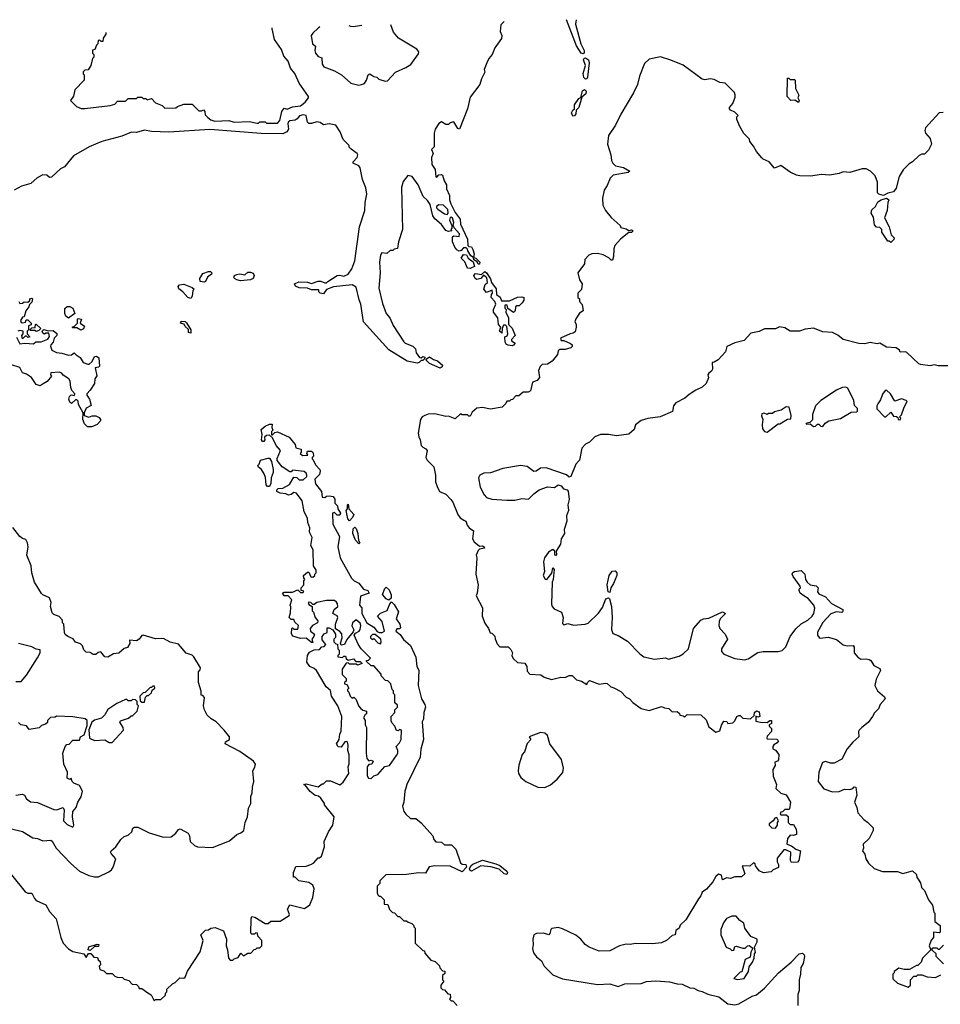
# Model space of a CAD drawing. Extents: x 2494106 to 2685573, y 758056 to 915185.
# Tile 499 of 507: x 2643004 to 2649791, y 907414 to 914672. Entities that reach past the tile are written whole.
import ezdxf

# ---------------------------------------------------------------- set-up
doc = ezdxf.new("R2010")
doc.units = 0

msp = doc.modelspace()

# ---------------------------------------------------------------- linework, layer by layer
at = {"layer": '0CON05XD'}
for points in [[(2647106.7, 914671.8), (2647101.9, 914638.1), (2647141.2, 914495), (2647165.8, 914444.2), (2647166, 914425), (2647159.1, 914420.9), (2647144.3, 914425), (2647109.8, 914479.8), (2647035, 914669.9)], [(2643640.6, 914576.5), (2643640, 914565), (2643620, 914535), (2643618.3, 914511.7), (2643605, 914510), (2643595, 914520), (2643581.7, 914518.3), (2643580, 914495), (2643570, 914485), (2643558.3, 914451.7), (2643541.7, 914448.3), (2643540, 914425), (2643550, 914415), (2643550, 914395), (2643540, 914385), (2643530, 914335), (2643508.3, 914301.7), (2643485, 914300), (2643473, 914287), (2643473, 914273), (2643480, 914265), (2643480, 914225), (2643410, 914155), (2643401.7, 914108.3), (2643380, 914075), (2643423, 914033), (2643458.3, 914018.3), (2643485, 914017.5), (2643671.7, 914038.3), (2643705, 914050), (2643725, 914070), (2643785, 914070), (2643805, 914090), (2643865, 914090), (2643875, 914100), (2643905, 914100), (2643915, 914090), (2643935, 914090), (2643945, 914080), (2643975, 914090), (2644005, 914060), (2644055, 914040), (2644075, 914020), (2644155, 914022.5), (2644168.3, 914031.7), (2644215, 914050), (2644275, 914050), (2644325, 914000), (2644345, 914000), (2644358.3, 914008.3), (2644370, 913995), (2644371.7, 913971.7), (2644391.7, 913951.7), (2644413, 913933), (2644443.9, 913923.9), (2644545, 913927.5), (2644585, 913916.7), (2644695, 913922.5), (2644755, 913910), (2644765, 913910), (2644775, 913920), (2644815, 913920), (2644825, 913910), (2644905, 913910), (2644921.7, 913928.3), (2644937.5, 913995), (2644955, 914020), (2644975, 914012.5), (2645015, 914028.8), (2645075, 914035.8), (2645109.2, 914065), (2645133.3, 914095), (2645133.8, 914105), (2645063.8, 914203.8), (2645031.9, 914275), (2645001.9, 914315), (2644982.5, 914365), (2644951.8, 914401.8), (2644935, 914451.2), (2644882.5, 914525), (2644866.7, 914605), (2644866.7, 914610.6)], [(2645217.2, 914620.1), (2645205, 914610), (2645165, 914573.3), (2645154.2, 914555.8), (2645163.3, 914495), (2645186.2, 914476.2), (2645180, 914445), (2645184.2, 914425), (2645205, 914401.2), (2645230.7, 914390.7), (2645234, 914345), (2645246.7, 914325), (2645325, 914294.2), (2645376.7, 914265), (2645444.4, 914204.4), (2645505, 914190), (2645525, 914193.3), (2645545, 914202.5), (2645560, 914225), (2645573.9, 914266.1), (2645585, 914272.5), (2645615, 914252.5), (2645637, 914247), (2645653, 914233), (2645698.3, 914218.3), (2645715, 914220), (2645773.9, 914286.1), (2645850.7, 914319.3), (2645887.7, 914342.3), (2645945, 914420), (2645946.7, 914435), (2645931.2, 914455), (2645796, 914536), (2645760, 914580), (2645741.1, 914634.5)], [(2645527.2, 914628.6), (2645525, 914628.6), (2645465, 914618.5), (2645445, 914621.1), (2645433.7, 914626.1)], [(2646576, 914657.3), (2646550, 914635), (2646547.5, 914585), (2646557.5, 914555), (2646556.4, 914533.6), (2646506.7, 914463.3), (2646487.5, 914415), (2646462.5, 914385), (2646447.5, 914355), (2646427.5, 914305), (2646432.5, 914285), (2646407.5, 914235), (2646396.7, 914193.3), (2646325, 914100), (2646306.4, 914013.6), (2646247.5, 913865), (2646235, 913870), (2646205, 913920), (2646178.3, 913911.7), (2646165, 913900), (2646145, 913900), (2646115, 913920), (2646095, 913907.5), (2646067.5, 913865), (2646060, 913835), (2646060, 913735), (2646040, 913715), (2646052.5, 913685), (2646041.2, 913655), (2646043.3, 913605), (2646066.4, 913566.4), (2646073, 913513), (2646078.3, 913511.7), (2646093, 913527), (2646115, 913530), (2646120, 913525), (2646132.5, 913485), (2646150, 913455), (2646150, 913425), (2646172.5, 913375), (2646173.3, 913345), (2646182.5, 913315), (2646215, 913250), (2646250.7, 913200.7), (2646254.1, 913164.1), (2646306.2, 913055), (2646308.3, 913008.3), (2646315, 913000), (2646335, 912997.5), (2646345, 912977.5), (2646353.8, 912945), (2646350, 912920), (2646366.7, 912915), (2646396.2, 912885), (2646395, 912870), (2646385, 912870), (2646377.5, 912887.5), (2646352.5, 912902.5), (2646350, 912920), (2646330.7, 912930.7), (2646307, 912967), (2646305, 912980), (2646295, 912990), (2646275, 912990), (2646258.8, 912971.2), (2646245, 912966.7), (2646227.5, 912975), (2646213.3, 912995), (2646196, 913035), (2646195, 913070), (2646205, 913077.5), (2646245, 913072.5), (2646247, 913093), (2646207.5, 913137.5), (2646200, 913155), (2646205.9, 913175.9), (2646195, 913210), (2646185, 913216.2), (2646176.7, 913213.3), (2646172, 913195), (2646190, 913155), (2646190, 913135), (2646182.5, 913125), (2646190, 913115), (2646165, 913110), (2646145, 913117.5), (2646115, 913163.3), (2646064.1, 913204.1), (2646048.8, 913225), (2646029.5, 913309.5), (2646009.5, 913339.5), (2645977.7, 913367.7), (2645942.5, 913455), (2645896.4, 913516.4), (2645865, 913522.5), (2645830.5, 913479.5), (2645820, 913435), (2645826.2, 913125), (2645797.5, 913035), (2645790, 912985), (2645765, 912980), (2645755, 912970), (2645735, 912970), (2645711.7, 912948.3), (2645675, 912952.5), (2645663.3, 912935), (2645658, 912885), (2645661.4, 912805), (2645652.1, 912692.1), (2645679.5, 912579.5), (2645705.9, 912505.9)], [(2649811.7, 913988.3), (2649783.6, 913986.4), (2649682.5, 913875), (2649677.5, 913855), (2649682.5, 913835), (2649717, 913797), (2649726.7, 913755), (2649705, 913710), (2649675, 913680), (2649655, 913680), (2649635, 913670), (2649586.4, 913623.6), (2649560.7, 913609.3), (2649517.5, 913565), (2649486.7, 913515), (2649465, 913430), (2649445, 913403.3), (2649405, 913394), (2649373, 913377), (2649336.7, 913385), (2649326.7, 913395), (2649326.7, 913475), (2649310.7, 913520.7), (2649276.4, 913556.4), (2649245, 913573.3), (2649215, 913573.3), (2649123.6, 913546.4), (2649075, 913551.2), (2649045, 913538.8), (2648973.6, 913526.4), (2648915, 913530), (2648835, 913517.5), (2648755, 913520), (2648730, 913525), (2648685, 913547.5), (2648616.4, 913596.4), (2648568.3, 913578.3), (2648530, 913625), (2648485, 913642.5), (2648475, 913652.5), (2648435, 913700), (2648415, 913740), (2648387.5, 913775), (2648385, 913790), (2648343.6, 913833.6), (2648312.5, 913885), (2648290, 913935), (2648290, 913955), (2648300, 913965), (2648275, 913990), (2648243.9, 914003.9), (2648237.5, 914015), (2648237.5, 914025), (2648262.5, 914055), (2648278.3, 914101.7), (2648277.7, 914117.7), (2648273.8, 914135), (2648219.7, 914189.7), (2648203.9, 914203.9), (2648165, 914209.2), (2648125, 914232), (2648095, 914236), (2648055, 914228.8), (2648035, 914233.3), (2647895.9, 914335.9), (2647804.1, 914374.1), (2647727.7, 914397.7), (2647645, 914380), (2647611.2, 914348.8), (2647572.9, 914255), (2647558, 914195), (2647528.3, 914131.7), (2647436.2, 913975), (2647396.7, 913895), (2647345, 913817.5), (2647336.7, 913755), (2647362.5, 913675), (2647367.5, 913635), (2647377.5, 913615), (2647397.5, 913595), (2647455, 913582.5), (2647502.5, 913555), (2647490, 913545), (2647380, 913525), (2647357, 913503), (2647335, 913450), (2647312.5, 913415), (2647300, 913355), (2647302.5, 913305), (2647322.5, 913265), (2647363.6, 913213.6), (2647430, 913155), (2647435, 913140), (2647475, 913130), (2647495, 913117.5), (2647515, 913122.5), (2647526.2, 913115), (2647515, 913103.8), (2647495, 913103.3), (2647485, 913096.7), (2647432.5, 913055), (2647391.7, 913008.3), (2647383, 912983), (2647382.5, 912925), (2647375, 912900), (2647365, 912900), (2647347, 912917), (2647305, 912937.5), (2647265, 912947.5), (2647223, 912947), (2647200, 912935), (2647170, 912905), (2647167, 912873), (2647120, 912805), (2647130, 912755), (2647150, 912725), (2647147, 912683), (2647120, 912655), (2647120, 912625), (2647130, 912615), (2647130, 912595), (2647151.7, 912571.7), (2647157.5, 912525), (2647130.7, 912509.3), (2647103, 912467), (2647097.5, 912445), (2647106.4, 912426.4), (2647107.5, 912405), (2647098.3, 912371.7), (2647085, 912360), (2647063, 912357), (2646990, 912325), (2646995, 912307.5), (2647015, 912307.5), (2647065.6, 912285.6), (2647078, 912275), (2647077.5, 912262.5), (2647067.1, 912252.9), (2647025, 912240), (2646985, 912240), (2646975, 912230), (2646970, 912205), (2646930, 912155), (2646896.4, 912133.6), (2646855, 912130), (2646840, 912115), (2646830, 912085), (2646835.9, 912034.1), (2646818.8, 912011.2), (2646785, 912000), (2646770, 911935), (2646753, 911927), (2646715, 911926.7), (2646685, 911900), (2646661.7, 911898.3), (2646638.3, 911871.7), (2646625, 911870), (2646615, 911860), (2646595, 911860), (2646588.3, 911841.7), (2646560, 911815), (2646475, 911801.2), (2646415, 911813.3), (2646375, 911807.5), (2646340.7, 911779.3), (2646325, 911750), (2646315, 911750), (2646305, 911760), (2646265, 911760), (2646255, 911767.5), (2646215, 911730), (2646165, 911750), (2646145, 911747.5), (2646065, 911766.7), (2646015, 911763.3), (2645990, 911755), (2645972.5, 911745), (2645960, 911725), (2645942.5, 911625), (2645947, 911597), (2645957.5, 911575), (2645963.9, 911533.9), (2645975, 911520), (2645999.3, 911509.3), (2646007.5, 911495), (2645997.5, 911445), (2646007.5, 911425), (2646057.5, 911375), (2646070, 911315), (2646070, 911265), (2646080.9, 911230.9), (2646100, 911195), (2646145, 911173.3), (2646182.5, 911135), (2646196.7, 911115), (2646233.8, 911023.8), (2646250.5, 911000.5), (2646277.5, 910982.5), (2646292.5, 910975), (2646302.5, 910945), (2646317, 910927), (2646350, 910905), (2646342.5, 910845), (2646353.6, 910823.6), (2646395, 910790), (2646415, 910792.5), (2646427.5, 910785), (2646430, 910775), (2646395, 910770), (2646385, 910760), (2646370, 910725), (2646373.8, 910705), (2646367.5, 910585), (2646383.8, 910505), (2646377.5, 910445), (2646370, 910425), (2646416.4, 910336.4), (2646412.5, 910275), (2646433, 910223), (2646460, 910185), (2646471.7, 910151.7), (2646485, 910150), (2646507, 910127), (2646508.3, 910108.3), (2646525, 910070), (2646545, 910050), (2646605, 910050), (2646625, 910030), (2646637.5, 910005), (2646632.5, 909985), (2646641.7, 909961.7), (2646675, 909932.5), (2646728.3, 909928.3), (2646743.3, 909903.3), (2646745, 909870), (2646765, 909847.5), (2646845, 909842.5), (2646870, 909825), (2646925, 909807.5), (2646993.6, 909826.4), (2647025, 909823.3), (2647055, 909837.5), (2647076.4, 909836.4), (2647110, 909805), (2647145, 909796.7), (2647185, 909770), (2647190, 909785), (2647205, 909800), (2647277, 909773), (2647321.7, 909781.7), (2647335, 909777.5), (2647363, 909753), (2647385, 909747.5), (2647435, 909720), (2647475, 909677.5), (2647500, 909665), (2647525, 909637.5), (2647586.4, 909593.6), (2647645, 909580), (2647735, 909610), (2647758.3, 909598.3), (2647790, 909595), (2647815, 909570), (2647851.7, 909571.7), (2647868.3, 909558.3), (2647870, 909545), (2647895, 909540), (2647905, 909530), (2647925, 909550), (2648025, 909547.5), (2648065, 909510), (2648085, 909460), (2648135, 909420), (2648165, 909430), (2648178.3, 909471.7), (2648195, 909500), (2648218.3, 909498.3), (2648225, 909482.5), (2648261.7, 909488.3), (2648277, 909503), (2648290, 909535), (2648305, 909542.5), (2648315, 909542.5), (2648335, 909522.5), (2648391.7, 909518.3), (2648418.3, 909541.7), (2648420, 909565), (2648435, 909576.7), (2648455, 909570), (2648460, 909535), (2648445, 909530), (2648431.7, 909538.3), (2648431.7, 909501.7), (2648465, 909492.5), (2648515, 909490), (2648533, 909507), (2648546.4, 909506.4), (2648547, 909483), (2648530, 909475), (2648530, 909465), (2648547, 909447), (2648546.4, 909423.6), (2648515, 909390), (2648512.5, 909375), (2648515, 909370), (2648585, 909367.5), (2648597.5, 909355), (2648589.3, 909340.7), (2648564, 909326), (2648557, 909313), (2648557.5, 909297.5), (2648575, 909287.5), (2648600, 909255), (2648597.5, 909215), (2648590, 909205), (2648571.7, 909198.3), (2648572.5, 909175), (2648557.5, 909145), (2648560, 909095), (2648582.5, 909035), (2648577.5, 909005), (2648615, 908970), (2648655, 908956.7), (2648686.4, 908903.6), (2648680, 908855), (2648675, 908850), (2648645, 908850), (2648628.3, 908831.7), (2648615, 908830), (2648610, 908815), (2648615, 908810), (2648655, 908810), (2648668.3, 908798.3), (2648670, 908755), (2648685, 908740), (2648708.3, 908738.3), (2648727.5, 908705), (2648730, 908685), (2648730, 908665), (2648705, 908657.5), (2648685, 908660), (2648663.9, 908636.1), (2648660, 908595), (2648695, 908582.5), (2648725, 908557.5), (2648760, 908545), (2648747, 908473), (2648738.3, 908461.7), (2648695, 908460), (2648687.5, 908475), (2648690, 908535), (2648651.7, 908551.7), (2648638.3, 908551.7), (2648588.3, 908491.7), (2648587.5, 908465), (2648597.5, 908445), (2648597, 908423), (2648560, 908405), (2648545, 908390), (2648487, 908383), (2648455, 908397.5), (2648427.5, 908435), (2648425, 908450), (2648415, 908457.5), (2648387, 908433), (2648330, 908435), (2648350, 908375), (2648325, 908353.8), (2648277, 908353), (2648245, 908341.2), (2648214.1, 908345.9), (2648185, 908332.5), (2648177.5, 908365), (2648155, 908372.5), (2648135, 908356.7), (2648113.8, 908316.2), (2648067, 908263), (2648035, 908240), (2648026.5, 908213.5), (2648008.1, 908191.9), (2647915, 908036.7), (2647873.6, 907996.4), (2647866.7, 907975), (2647841.7, 907958.3), (2647837.5, 907925), (2647815, 907920), (2647772.5, 907885), (2647735, 907868), (2647669.7, 907860.3)], [(2647175, 914233.8), (2647163.8, 914245), (2647158, 914275), (2647174.4, 914335), (2647160, 914375), (2647165, 914388.8), (2647175, 914390.8), (2647196.8, 914376.8), (2647203.3, 914355), (2647191.2, 914248.8), (2647185, 914236.7), (2647175, 914233.8)], [(2648745, 914062.5), (2648717.5, 914077.5), (2648690, 914075), (2648662.5, 914105), (2648665, 914240), (2648675, 914240), (2648685, 914230), (2648715, 914230), (2648720, 914225), (2648722.5, 914165), (2648747.5, 914115), (2648740, 914095), (2648750, 914075), (2648745, 914062.5)], [(2647081.7, 913961.7), (2647072.5, 913985), (2647081.2, 914005), (2647093.3, 914015), (2647094, 914045), (2647125, 914090), (2647141.7, 914098.3), (2647152.7, 914147.3), (2647167.3, 914157.3), (2647180, 914145), (2647178.1, 914125), (2647148.3, 914101.7), (2647127.1, 914025), (2647106.2, 914005), (2647105, 913977.5), (2647095, 913963.8), (2647081.7, 913961.7)], [(2645705.9, 912505.9), (2645733.3, 912475), (2645756.4, 912416.4), (2645835, 912297.5), (2645846.4, 912286.4), (2645902.5, 912265), (2645922.5, 912245), (2645927.5, 912215), (2645951.7, 912181.7), (2645965, 912180), (2645975, 912190), (2645990, 912185), (2645988.3, 912171.7), (2645975, 912160), (2645965, 912160), (2645950, 912145), (2645935, 912140), (2645860, 912155), (2645725, 912237.1), (2645540, 912445), (2645520, 912575), (2645505.8, 912605.8), (2645485, 912700), (2645455, 912716.7), (2645318.3, 912701.7), (2645267, 912683), (2645245, 912650), (2645220, 912655), (2645210, 912665), (2645210, 912680), (2645155, 912680), (2645125, 912692.5), (2645065, 912694.2), (2645037, 912707), (2645030, 912725), (2645061.7, 912738.3), (2645125, 912736.7), (2645155, 912726.7), (2645205, 912743.3), (2645225, 912743.3), (2645255, 912732.5), (2645265, 912732.5), (2645275, 912742.5), (2645345, 912786.2), (2645365, 912788.8), (2645395, 912780), (2645426.2, 912795), (2645453.8, 912835), (2645474, 912895), (2645508.6, 913145), (2645548.9, 913265), (2645550.6, 913325), (2645562.2, 913385), (2645555, 913432.5), (2645532, 913495), (2645515, 913580), (2645503.6, 913593.6), (2645462.5, 913615), (2645462.5, 913625), (2645491.2, 913655), (2645496.1, 913676.1), (2645492.5, 913685), (2645447, 913717), (2645433, 913733), (2645432.5, 913745), (2645389.3, 913789.3), (2645366.7, 913845), (2645333.9, 913893.9), (2645285, 913903.3), (2645245, 913896.7), (2645220, 913915), (2645195, 913920), (2645155, 913906.7), (2645136.7, 913906.7), (2645126.2, 913916.2), (2645116.1, 913966.1), (2645095, 913970), (2645066.4, 913963.6), (2645050, 913940), (2645035, 913930), (2644995, 913926.7), (2644983.6, 913916.4), (2644980, 913905), (2644986.7, 913865), (2644973.9, 913846.1), (2644945, 913831.2), (2644785, 913834), (2644405, 913862), (2644105, 913843.8), (2643975, 913847.5), (2643925, 913856.7), (2643865, 913840), (2643828.3, 913841.7), (2643756.4, 913813.6), (2643610, 913775), (2643516.4, 913733.6), (2643400.7, 913669.3), (2643335, 913587.5), (2643305, 913572.5), (2643238.6, 913511.4), (2643225, 913508.8), (2643205, 913526), (2643175, 913528.8), (2643133.3, 913505), (2643086.1, 913463.9), (2643017.5, 913445), (2642962.5, 913415)], [(2649425, 913030), (2649415, 913040), (2649405, 913040), (2649360, 913105), (2649360, 913125), (2649345, 913140), (2649321.7, 913141.7), (2649305, 913160), (2649297.5, 913215), (2649280, 913245), (2649285, 913270), (2649312.5, 913295), (2649330.7, 913329.3), (2649355, 913343.8), (2649395, 913356), (2649412.5, 913345), (2649403.8, 913325), (2649398.8, 913265), (2649380.7, 913210.7), (2649413.3, 913145), (2649427.5, 913085), (2649450, 913065), (2649448.3, 913051.7), (2649425, 913030)], [(2646155, 913236.7), (2646163.9, 913246.1), (2646161.7, 913271.7), (2646128.8, 913305), (2646095, 913308), (2646076.7, 913295), (2646077.5, 913285), (2646087.5, 913275), (2646135, 913240), (2646155, 913236.7)], [(2646325, 912837.5), (2646305, 912840), (2646287, 912887), (2646260, 912915), (2646275, 912940), (2646298.3, 912938.3), (2646310, 912915), (2646347.5, 912887.5), (2646357, 912853), (2646335, 912842.5), (2646325, 912837.5)], [(2644365, 912737.5), (2644335, 912742.5), (2644332.5, 912765), (2644355, 912800), (2644395, 912816.7), (2644410, 912815), (2644420, 912805), (2644417.5, 912795), (2644390, 912775), (2644375, 912742.5), (2644365, 912737.5)], [(2644633, 912747), (2644604.1, 912754.1), (2644587.5, 912765), (2644583.3, 912775), (2644587.5, 912785), (2644606.1, 912793.9), (2644628, 912798), (2644665, 912790), (2644685, 912810), (2644705, 912810), (2644725, 912802.5), (2644733.3, 912785), (2644726.7, 912763.3), (2644705, 912753.3), (2644633, 912747)], [(2646635, 912267.5), (2646605, 912272.5), (2646590.7, 912280.7), (2646582.5, 912295), (2646580, 912335), (2646598.3, 912341.7), (2646602.5, 912355), (2646595, 912410), (2646585, 912420), (2646570, 912420), (2646560, 912395), (2646558.3, 912361.7), (2646542.5, 912375), (2646550, 912405), (2646533.3, 912425), (2646530, 912475), (2646496.7, 912515), (2646497.5, 912535), (2646513.3, 912575), (2646506.7, 912595), (2646480, 912625), (2646483, 912647), (2646490, 912655), (2646487, 912677), (2646445, 912660), (2646426.7, 912685), (2646435, 912720), (2646452.5, 912735), (2646448.8, 912768.8), (2646422.5, 912787.5), (2646405, 912763.3), (2646375, 912757.5), (2646362.5, 912765), (2646352.5, 912785), (2646365, 912800), (2646407.5, 912792.5), (2646433.8, 912816.2), (2646446.2, 912805), (2646475, 912762.5), (2646482.5, 912735), (2646517.7, 912687.7), (2646520, 912645), (2646546.1, 912626.1), (2646555, 912600), (2646615, 912600), (2646675, 912627.5), (2646705, 912630), (2646720, 912625), (2646720, 912605), (2646707.5, 912585), (2646687, 912563), (2646668.3, 912561.7), (2646660, 912555), (2646657.5, 912525), (2646645, 912512.5), (2646601.7, 912541.7), (2646598.3, 912568.3), (2646585, 912570), (2646580, 912565), (2646580, 912545), (2646590, 912535), (2646587.5, 912515), (2646607.5, 912475), (2646607.5, 912425), (2646635, 912397.5), (2646657.5, 912345), (2646630, 912315), (2646630, 912305), (2646657, 912287), (2646645, 912272.5), (2646635, 912267.5)], [(2644265, 912617.5), (2644245, 912623.3), (2644206.4, 912666.4), (2644177, 912687), (2644173.8, 912705), (2644182.7, 912717.3), (2644215, 912722.5), (2644277, 912697), (2644290, 912685), (2644280, 912675), (2644276.7, 912635), (2644265, 912617.5)], [(2642997.5, 912595), (2643005, 912580), (2643025, 912582.5), (2643038.3, 912591.7), (2643065, 912590), (2643078.3, 912601.7), (2643080, 912615), (2643095, 912620), (2643100, 912615), (2643095, 912590), (2643077, 912573), (2643072.5, 912555), (2643050, 912525), (2643038.3, 912481.7), (2643025, 912480), (2643010, 912455), (2643015, 912440), (2643025, 912437.5), (2643048.3, 912441.7), (2643051.7, 912458.3), (2643065, 912460), (2643090, 912435), (2643088.3, 912421.7), (2643070, 912415), (2643070, 912385), (2643060, 912375), (2643060, 912355), (2643080, 912335), (2643065, 912330), (2643055, 912340), (2643045, 912340), (2643025, 912320), (2643020, 912345), (2643030, 912355), (2643030, 912375), (2643005, 912380), (2642990, 912375)], [(2643365, 912472.5), (2643345, 912487.5), (2643336.4, 912506.4), (2643336.7, 912543.3), (2643355, 912556.7), (2643375, 912556.7), (2643396.4, 912546.4), (2643410, 912505), (2643365, 912472.5)], [(2643125, 912372.5), (2643115, 912380), (2643085, 912380), (2643080, 912385), (2643095, 912400), (2643118.3, 912401.7), (2643120, 912425), (2643125, 912427.5), (2643160, 912395), (2643145, 912380), (2643125, 912372.5)], [(2643455, 912382.5), (2643425, 912400), (2643395, 912400), (2643390, 912405), (2643408.3, 912411.7), (2643430, 912435), (2643430, 912465), (2643435, 912470), (2643460, 912465), (2643450, 912435), (2643481.7, 912411.7), (2643475, 912392.5), (2643455, 912382.5)], [(2644265, 912360), (2644250, 912365), (2644248.3, 912388.3), (2644225, 912410), (2644216.7, 912426.7), (2644190, 912435), (2644195, 912450), (2644225, 912446.7), (2644235, 912437.5), (2644266.7, 912385), (2644265, 912360)], [(2642980.7, 912330.7), (2643005, 912282.5), (2643043.3, 912286.7), (2643105, 912282.5), (2643123.6, 912296.4), (2643163, 912297), (2643213, 912317), (2643223, 912337), (2643220, 912360), (2643198.3, 912361.7), (2643187, 912353), (2643175, 912360), (2643170, 912375), (2643182.5, 912387.5), (2643215, 912377.5), (2643251.7, 912381.7), (2643278.3, 912358.3), (2643277.5, 912345), (2643257.5, 912325), (2643250, 912295), (2643233.9, 912276.1), (2643232.5, 912265), (2643242.5, 912235), (2643275, 912217.5), (2643315, 912214), (2643365, 912200), (2643387.5, 912202.5), (2643407, 912217), (2643420.7, 912200.7), (2643451.2, 912181.2), (2643472.5, 912145), (2643507, 912133), (2643517, 912133), (2643538.3, 912151.7), (2643555, 912190), (2643571.7, 912191.7), (2643588.3, 912178.3), (2643591.7, 912118.3), (2643585, 912110), (2643560, 912105), (2643573, 912047), (2643557.5, 912025), (2643555, 911990), (2643525, 911940), (2643500, 911915), (2643500, 911905), (2643520, 911875), (2643531.7, 911828.3), (2643495, 911807.5), (2643480, 911775), (2643480, 911755), (2643515, 911742.5), (2643538.3, 911751.7), (2643565, 911752.5), (2643589.3, 911739.3), (2643600, 911725), (2643600, 911715), (2643575, 911687.5), (2643535, 911670), (2643505, 911670), (2643481.7, 911691.7), (2643470, 911725), (2643472.5, 911775), (2643436.7, 911835), (2643435, 911860), (2643425, 911870), (2643415, 911870), (2643387, 911843), (2643373, 911853), (2643367.5, 911875), (2643372.5, 911895), (2643385, 911907.5), (2643407.5, 911902.5), (2643410, 911915), (2643389.3, 911939.3), (2643380.5, 911960.5), (2643376.1, 912006.1), (2643367.5, 912025), (2643325, 912052.5), (2643315, 912066.2), (2643295, 912073.8), (2643235, 912067.5), (2643232.5, 912055), (2643240, 912045), (2643205.7, 912004.3), (2643178.3, 911988.3), (2643155, 911972.5), (2643125, 911982.5), (2643091.2, 912035), (2643055, 912060), (2643025, 912067.5), (2643005, 912108.8), (2642945, 912128.8)], [(2649855, 912120), (2649775, 912120), (2649745, 912128.8), (2649715, 912120), (2649645, 912130), (2649632.5, 912135), (2649545, 912217.5), (2649535, 912222.5), (2649495, 912220), (2649490, 912235), (2649465, 912252.5), (2649395, 912256.7), (2649345, 912286.7), (2649325, 912283.3), (2649275, 912292.5), (2649235, 912282), (2649190, 912285), (2649075, 912313.3), (2649036.1, 912346.1), (2648996.4, 912366.4), (2648925, 912370), (2648855, 912396.7), (2648795, 912390), (2648753, 912377), (2648685, 912376.7), (2648645, 912400), (2648605, 912406.7), (2648575, 912393.3), (2648495, 912393.3), (2648456, 912374), (2648395, 912361.2), (2648345, 912307.5), (2648275, 912290), (2648217, 912263), (2648206.4, 912223.6), (2648152.5, 912165), (2648125, 912147.5), (2648110, 912145), (2648111.2, 912095), (2648105, 912081.2), (2648083.6, 912066.4), (2648077.5, 912055), (2648083, 912033), (2648065, 911990), (2648035, 911962.9), (2647988.3, 911941.7), (2647940.3, 911909.7), (2647908.6, 911881.4), (2647841.4, 911848.6), (2647823.8, 911825), (2647816.7, 911783.3), (2647726.1, 911743.9), (2647635, 911732.5), (2647585, 911717.5), (2647543.6, 911686.4), (2647535, 911650), (2647495, 911617.5), (2647405, 911603.3), (2647345, 911613.3), (2647286.4, 911613.6), (2647245, 911597.5), (2647205, 911556.7), (2647175, 911543.8), (2647147.3, 911512.7), (2647131.2, 911425), (2647103.8, 911395), (2647066.1, 911303.9), (2647055, 911300), (2647036.4, 911316.4), (2646885, 911368.6), (2646844.3, 911365.7), (2646812.5, 911345), (2646795, 911342), (2646745, 911377.1), (2646695, 911385.7), (2646565.8, 911364.2), (2646475, 911331.4), (2646425, 911328.8), (2646396.1, 911313.9), (2646386.2, 911295), (2646398.8, 911225), (2646429.5, 911169.5), (2646445, 911148.8), (2646485, 911138), (2646595, 911130), (2646655, 911131.2), (2646707, 911143), (2646755, 911137.5), (2646795, 911177.5), (2646835, 911206.2), (2646895, 911228.8), (2646946.4, 911223.6), (2646975, 911242.5), (2646996.1, 911236.1), (2647013.9, 911213.9), (2647040, 911205), (2647046.4, 911196.4), (2647056, 911135), (2647044, 911095), (2647050, 911055), (2647036, 911015), (2647038.8, 910975), (2647018.8, 910915), (2647020, 910885), (2646996.7, 910845), (2646990, 910805), (2646975, 910777.5)], [(2646105, 912102.5), (2646025, 912137.5), (2646001.7, 912161.7), (2646001.7, 912168.3), (2646025, 912186.7), (2646055, 912167.5), (2646085, 912157.5), (2646120, 912125), (2646118.3, 912111.7), (2646105, 912102.5)], [(2648925, 911672.5), (2648941.7, 911698.3), (2648970, 911715), (2649055, 911732.5), (2649135, 911777.5), (2649175, 911780), (2649180, 911785), (2649180, 911805), (2649158.3, 911828.3), (2649152.5, 911865), (2649110, 911955), (2649095, 911962.5), (2649068.3, 911961.7), (2649025, 911940), (2648910, 911865), (2648870, 911825), (2648848.3, 911761.7), (2648848.3, 911721.7), (2648828.3, 911701.7), (2648800, 911695), (2648805, 911690), (2648831.7, 911691.7), (2648855, 911672.5), (2648870, 911675), (2648885, 911690), (2648895, 911690), (2648910, 911675), (2648925, 911672.5)], [(2649495, 911722.5), (2649500, 911735), (2649490, 911745), (2649505, 911760), (2649524.1, 911815.9), (2649547, 911857), (2649540, 911865), (2649505, 911876.7), (2649455, 911860), (2649423.3, 911915), (2649395, 911940), (2649385, 911937.5), (2649365, 911912.5), (2649349.5, 911870.5), (2649329.3, 911840.7), (2649322.5, 911825), (2649323, 911803), (2649380, 911745), (2649390, 911745), (2649425, 911777.5), (2649445, 911750), (2649467, 911747), (2649478.3, 911738.3), (2649480, 911725), (2649495, 911722.5)], [(2648515, 911631.2), (2648595, 911692.5), (2648607, 911693), (2648665, 911727.5), (2648690, 911730), (2648692.5, 911755), (2648677.5, 911815), (2648655, 911817.5), (2648617, 911793), (2648568.3, 911781.7), (2648555, 911770), (2648525, 911770), (2648515, 911762.5), (2648491.7, 911771.7), (2648475, 911767.5), (2648471.7, 911751.7), (2648483.3, 911725), (2648476.7, 911685), (2648481.2, 911655), (2648495, 911636.7), (2648515, 911631.2)], [(2645177, 910143), (2645172.5, 910125), (2645157.5, 910105), (2645165, 910080), (2645155, 910080), (2645115, 910112.5), (2645075, 910110), (2645017, 910127), (2645007.5, 910145), (2645010, 910185), (2645015, 910190), (2645025, 910180), (2645055, 910180), (2645060, 910205), (2645031.7, 910231.7), (2645025, 910250), (2645005, 910250), (2644990, 910265), (2645001.7, 910298.3), (2645003, 910343), (2644997.5, 910355), (2645010, 910395), (2644983.6, 910423.6), (2644953.3, 910425), (2644942.5, 910445), (2644955, 910452.5), (2645015, 910452.5), (2645055, 910470), (2645075, 910450), (2645095, 910450), (2645098.3, 910458.3), (2645080, 910465), (2645080, 910485), (2645100, 910505), (2645100, 910535), (2645107.5, 910545), (2645098.3, 910558.3), (2645097.5, 910575), (2645125, 910600), (2645135, 910600), (2645150, 910565), (2645165, 910562.5), (2645180, 910575), (2645180, 910585), (2645190, 910595), (2645190, 910615), (2645170, 910645), (2645167.5, 910765), (2645150, 910795), (2645160, 910855), (2645140, 910895), (2645142.5, 910925), (2645127.5, 910965), (2645126.4, 910996.4), (2645102.5, 911045), (2645087.5, 911125), (2645045, 911182.5), (2645025, 911187.5), (2645005, 911172.5), (2644985, 911167.5), (2644967, 911177), (2644925, 911182.5), (2644900, 911195), (2644900, 911205), (2644910, 911215), (2644945, 911217.5), (2644992.5, 911245), (2645025, 911300), (2645047, 911297), (2645065, 911280), (2645095, 911280), (2645120, 911305), (2645120, 911315), (2645115, 911330), (2645101.7, 911341.7), (2645015, 911350), (2645005, 911340), (2644995, 911340), (2644940, 911375), (2644903, 911423), (2644903, 911437), (2644927.5, 911495), (2644893.9, 911533.9), (2644868.3, 911588.3), (2644845, 911610), (2644825, 911607.5), (2644810, 911595), (2644812.5, 911575), (2644805, 911562.5), (2644795, 911562.5), (2644787.5, 911575), (2644792.5, 911615), (2644785, 911650), (2644813.3, 911676.7), (2644845, 911690), (2644865, 911690), (2644862.5, 911665), (2644870, 911645), (2644860, 911635), (2644861.7, 911611.7), (2644868.3, 911611.7), (2644885, 911630), (2644905, 911632.5), (2644990, 911595), (2645035, 911540), (2645040, 911515), (2645080, 911505), (2645080, 911485), (2645072.5, 911475), (2645088.3, 911458.3), (2645128.3, 911461.7), (2645120, 911475), (2645125, 911490), (2645155, 911490), (2645168.3, 911478.3), (2645170, 911455), (2645160, 911445), (2645160, 911435), (2645168.3, 911428.3), (2645185, 911390), (2645217, 911357), (2645220, 911345), (2645215, 911320), (2645180, 911285), (2645185, 911250), (2645230, 911195), (2645235, 911152.5), (2645255, 911150), (2645265, 911160), (2645285, 911162.5), (2645316.4, 911156.4), (2645326.4, 911136.4), (2645328.3, 911108.3), (2645348.3, 911088.3), (2645350, 911065), (2645370, 911035), (2645365, 911020), (2645345, 911020), (2645325, 911040), (2645310, 911035), (2645313, 910953), (2645361.7, 910861.7), (2645350, 910785), (2645367.5, 910705), (2645450, 910555), (2645470, 910535), (2645505, 910517.5), (2645540, 910475), (2645570, 910465), (2645580, 910445), (2645516.7, 910423.3), (2645510, 910355), (2645527, 910337), (2645526.7, 910295), (2645562.5, 910225), (2645615, 910193.3), (2645640.7, 910160.7), (2645653.3, 910153.3), (2645676.4, 910153.6), (2645692.5, 910165), (2645676.7, 910235), (2645642.5, 910275), (2645663, 910297), (2645713, 910317), (2645733, 910367), (2645745, 910380), (2645765, 910360), (2645796.1, 910306.1), (2645778.8, 910255), (2645806.2, 910215), (2645811.7, 910188.3), (2645805, 910182.5), (2645785, 910182.5), (2645777.5, 910165), (2645809.5, 910139.5), (2645834, 910104), (2645885, 910057.5), (2645925, 909972.5), (2645932, 909905), (2645946.4, 909876.4), (2645940.8, 909765), (2645965.8, 909665), (2645992, 909625), (2645997.1, 909605), (2645984.5, 909565.5), (2645981.4, 909515), (2645971.9, 909495), (2645981.1, 909365), (2645961.9, 909295), (2645957.5, 909235), (2645859.2, 909035), (2645851.9, 909008.1), (2645844.4, 908985), (2645837.1, 908905), (2645826.2, 908875), (2645836.7, 908835), (2645850, 908815), (2645885, 908782.5), (2645925, 908783.3), (2645965, 908752.5), (2646050, 908655), (2646058.3, 908628.3), (2646071.7, 908611.7), (2646115, 908610), (2646135, 908590), (2646188.3, 908588.3), (2646218.3, 908558.3), (2646255, 908457.5), (2646265, 908447.5), (2646293.3, 908445), (2646299.2, 908425), (2646265, 908390), (2646177.7, 908432.3), (2646065, 908433.3), (2646023.9, 908426.1), (2645995, 908380), (2645945, 908382.5), (2645855, 908370), (2645703, 908367), (2645660, 908325), (2645660, 908305), (2645640, 908285), (2645640, 908235), (2645645, 908220), (2645655, 908210), (2645665, 908210), (2645690, 908185), (2645691.7, 908151.7), (2645718.3, 908148.3), (2645731.7, 908111.7), (2645751.7, 908091.7), (2645768.3, 908088.3), (2645791.7, 908061.7), (2645805, 908060), (2645835, 908030), (2645855, 908030), (2645868.3, 908018.3), (2645895, 908010), (2645910, 907995), (2645910, 907985), (2645920, 907975), (2645920, 907865), (2645975, 907810), (2645988.3, 907808.3), (2645991.7, 907791.7), (2646035, 907740), (2646068.3, 907728.3), (2646098.3, 907698.3), (2646101.7, 907681.7), (2646121.7, 907661.7), (2646138.3, 907658.3), (2646138.3, 907641.7), (2646120, 907625), (2646120, 907595), (2646130, 907585), (2646110, 907555), (2646110, 907535), (2646121.7, 907521.7), (2646135, 907520), (2646161.7, 907491.7), (2646178.3, 907488.3), (2646180, 907465), (2646171.7, 907451.7), (2646185, 907440), (2646198.3, 907438.3), (2646230, 907405)], [(2644845, 911230), (2644831.7, 911231.7), (2644822.3, 911242.3), (2644816.4, 911296.4), (2644806.7, 911325), (2644786.4, 911356.4), (2644763.6, 911373.6), (2644760, 911385), (2644770, 911395), (2644780, 911425), (2644835, 911440), (2644845, 911440), (2644860, 911415), (2644872.5, 911355), (2644872.5, 911335), (2644857.5, 911295), (2644856.4, 911253.6), (2644845, 911230)], [(2645435, 910977.5), (2645422.7, 910992.7), (2645410, 911055), (2645420, 911065), (2645420, 911095), (2645425, 911100), (2645430, 911065), (2645467.5, 911025), (2645458.3, 911001.7), (2645435, 910977.5)], [(2643585, 908353.3), (2643660.7, 908389.3), (2643680, 908405), (2643693.3, 908425), (2643712.5, 908485), (2643678.8, 908525), (2643673.8, 908535), (2643677.5, 908545), (2643712.5, 908575), (2643750.7, 908629.3), (2643775, 908650), (2643805, 908660), (2643830, 908685), (2643837.5, 908712.5), (2643851.4, 908718.6), (2643875, 908718.9), (2643958.5, 908678.5), (2644065.7, 908645.7), (2644120.5, 908649.5), (2644155.7, 908674.3), (2644175, 908703.3), (2644187, 908707), (2644246.7, 908675), (2644256.2, 908655), (2644261.2, 908615), (2644293.2, 908583.2), (2644315, 908574.2), (2644425, 908568.8), (2644551.7, 908618.3), (2644604.4, 908665.6), (2644635, 908677.5), (2644655.8, 908695), (2644665.8, 908754.2), (2644683.3, 908795), (2644690.7, 908859.3), (2644708.8, 908895), (2644707.5, 908945), (2644718.3, 908971.7), (2644720, 909015), (2644730, 909055), (2644723.3, 909135), (2644737, 909163), (2644743.3, 909185), (2644728.8, 909205), (2644626.4, 909276.4), (2644520, 909335), (2644521.1, 909348.9), (2644550, 909365), (2644550, 909385), (2644512.5, 909435), (2644452.5, 909495), (2644415, 909517.5), (2644387.5, 909545), (2644366.7, 909585), (2644360, 909615), (2644366.1, 909676.1), (2644355, 909690), (2644343, 909693), (2644341.7, 909721.7), (2644323.3, 909785), (2644322.5, 909865), (2644335, 909880), (2644336.2, 909895), (2644289.2, 909975), (2644275, 909986.7), (2644232.6, 910002.6), (2644175, 910068.8), (2644112.7, 910082.7), (2644065, 910110), (2644005, 910108.8), (2643915, 910136), (2643905, 910133.3), (2643884.2, 910105.8), (2643865, 910093.3), (2643813, 910097), (2643817, 910073), (2643800, 910045), (2643775, 910037.5), (2643735, 910002.5), (2643695, 909997.5), (2643655, 909973.3), (2643632.5, 909975), (2643601.7, 910011.7), (2643583, 910007), (2643565, 909992.5), (2643545, 909992.5), (2643525, 910007.5), (2643495, 910010), (2643476.4, 910026.4), (2643466.7, 910056.7), (2643451.7, 910071.7), (2643415, 910082.5), (2643398.3, 910108.3), (2643360, 910125), (2643340.7, 910140.7), (2643333.6, 910153.6), (2643330, 910215), (2643320, 910225), (2643320, 910245), (2643295, 910273.3), (2643255, 910287.5), (2643245, 910300), (2643232.5, 910345), (2643236.7, 910375), (2643225, 910410), (2643175, 910432.5), (2643165, 910442.5), (2643112.5, 910525), (2643093.9, 910593.9), (2643090, 910645), (2643056.2, 910725), (2643066.2, 910786.2), (2643062.5, 910815), (2643049.3, 910839.3), (2643025, 910847.5), (2643005, 910863.3), (2642955, 910927.5)], [(2645505, 910807.5), (2645480, 910835), (2645461.2, 910885), (2645462.5, 910917.5), (2645475, 910930), (2645485, 910920), (2645496.7, 910885), (2645502.5, 910832.5), (2645512.5, 910815), (2645505, 910807.5)], [(2646975, 910777.5), (2646960, 910755), (2646961.7, 910728.3), (2646955, 910720), (2646948.3, 910728.3), (2646950, 910755), (2646935, 910767.5), (2646902.3, 910747.7), (2646874.1, 910705.9), (2646866.2, 910675), (2646873.3, 910605), (2646862.5, 910575), (2646877, 910547), (2646890, 910545), (2646927.5, 910592.5), (2646935, 910630), (2646945, 910620), (2646937.5, 910545), (2646930, 910525), (2646924, 910364), (2646930, 910345), (2646945, 910330), (2646997.5, 910305), (2647010, 910265), (2647005, 910220), (2647015, 910210), (2647045, 910220), (2647087.5, 910207.5), (2647173.6, 910216.4), (2647195, 910223.8), (2647272.3, 910297.7), (2647300, 910340), (2647325, 910402.5), (2647345, 910410), (2647352.5, 910402.5), (2647366.7, 910345), (2647370.8, 910265), (2647366.1, 910176.1), (2647377, 910147), (2647415, 910133.3), (2647485, 910090), (2647576.1, 909996.1), (2647606.1, 909976.1), (2647685, 909958.8), (2647765, 909967.5), (2647788.3, 909958.3), (2647865, 909980), (2647895, 909996.2), (2647935.8, 910034.2), (2647972.5, 910185), (2648025, 910246), (2648045, 910256.2), (2648085, 910260), (2648185, 910306.7), (2648207.5, 910295), (2648168.8, 910255), (2648160, 910235), (2648158.8, 910205), (2648166.2, 910185), (2648205, 910142.5), (2648221.2, 910105), (2648178.8, 910035), (2648178.8, 910015), (2648194.3, 909994.3), (2648275, 909961.9), (2648346.6, 909953.4), (2648375, 909961.4), (2648445, 910006.7), (2648485, 910014.4), (2648595, 910014.2), (2648625, 910020.8), (2648652.1, 910047.9), (2648684.4, 910125), (2648725, 910182), (2648765, 910219.2), (2648813.4, 910246.6), (2648845.4, 910274.6), (2648859.2, 910295), (2648866, 910335), (2648857.5, 910355), (2648815.7, 910405.7), (2648785, 910423.8), (2648757.5, 910445), (2648750, 910465), (2648750, 910475), (2648760, 910485), (2648757.5, 910495), (2648705, 910567.5), (2648700, 910585), (2648703.6, 910596.4), (2648715, 910603.3), (2648765, 910612.5), (2648792.5, 910585), (2648797.5, 910545), (2648810, 910525), (2648832.5, 910505), (2648875, 910497.5), (2648890, 910485), (2648886.7, 910455), (2648895, 910440), (2648945, 910417.5), (2648989.3, 910369.3), (2649072.5, 910325), (2649071.7, 910308.3), (2649065, 910302.5), (2649025, 910306.7), (2648985, 910291.2), (2648925, 910228), (2648886.7, 910156.7), (2648886.7, 910135), (2648897, 910117), (2648905, 910112.5), (2648965, 910120), (2649025, 910103.8), (2649075, 910063.8), (2649105, 910056.7), (2649148.8, 910058.8), (2649156.2, 910046.2), (2649156.7, 910005), (2649183.6, 909973.6), (2649205, 909957.5), (2649245, 909961.2), (2649266.1, 909956.1), (2649278, 909948), (2649300.7, 909910.7), (2649345, 909890), (2649350, 909875), (2649319.2, 909810.8), (2649308.8, 909765), (2649326.7, 909725), (2649379.3, 909679.3), (2649383.3, 909665), (2649346.7, 909625), (2649335, 909592.5), (2649305, 909563.3), (2649291.4, 909535), (2649260, 909490), (2649211.2, 909455), (2649193.8, 909435), (2649188.8, 909425), (2649190, 909385), (2649145, 909346.2), (2649103.2, 909296.8), (2649065, 909220), (2649009.3, 909190.7), (2648981.7, 909191.7), (2648945, 909202.5), (2648923.3, 909195), (2648896, 909125), (2648891.2, 909055), (2648933.2, 909003.2), (2648995, 908980), (2649045, 908982), (2649085, 909000), (2649125, 908996), (2649146.1, 909003.9), (2649155, 909016.7), (2649167.5, 909015), (2649176.2, 908955), (2649157.5, 908905), (2649176.7, 908865), (2649184, 908825), (2649227.5, 908775), (2649255, 908756.7), (2649296.7, 908715), (2649296.2, 908695), (2649266.7, 908635), (2649221.2, 908595), (2649223.8, 908565), (2649217.5, 908545), (2649235, 908520), (2649242.5, 908485), (2649262.5, 908455), (2649302.5, 908415), (2649363.9, 908393.9), (2649475, 908392.5), (2649515, 908377.5), (2649586.7, 908396.7), (2649615, 908370), (2649618.3, 908348.3), (2649627.5, 908335), (2649645, 908310), (2649652.5, 908275), (2649673.6, 908253.6), (2649703.8, 908183.8), (2649732.5, 908145), (2649743, 908093), (2649750, 908085), (2649750, 908025), (2649790, 907995), (2649790, 907945), (2649785, 907940), (2649740, 907945), (2649740, 907905), (2649723.3, 907886.7), (2649710, 907845), (2649720, 907815), (2649660, 907755), (2649650, 907725), (2649625, 907700), (2649615, 907700), (2649565, 907670), (2649525, 907670), (2649485, 907680), (2649450, 907655), (2649450, 907645), (2649440, 907635), (2649441.7, 907601.7), (2649475, 907570), (2649555, 907540)], [(2647355, 910450), (2647343.6, 910453.6), (2647336, 910505), (2647350, 910575), (2647372.8, 910607.2), (2647395, 910609.2), (2647407.5, 910595), (2647405.6, 910575), (2647380.6, 910515), (2647361.2, 910485), (2647355, 910450)], [(2645725, 910392.5), (2645705, 910402.5), (2645680, 910435), (2645695, 910480), (2645705, 910487.5), (2645728.3, 910468.3), (2645741.7, 910431.7), (2645741.7, 910408.3), (2645725, 910392.5)], [(2642945, 908367.5), (2643045, 908242.5), (2643063.6, 908233.6), (2643095, 908232.5), (2643112.9, 908192.9), (2643125, 908180), (2643197.1, 908147.1), (2643225, 908097.5), (2643273.3, 908045), (2643306.7, 907905), (2643323.9, 907863.9), (2643365, 907822.5), (2643395, 907802.5), (2643477, 907787), (2643495, 907760), (2643511.7, 907788.3), (2643528.3, 907788.3), (2643551.7, 907761.7), (2643578.3, 907758.3), (2643581.7, 907741.7), (2643598.3, 907728.3), (2643600, 907705), (2643590, 907695), (2643595, 907670), (2643625, 907660), (2643645, 907640), (2643685, 907640), (2643705, 907620), (2643723, 907613), (2643761.7, 907611.7), (2643775, 907600), (2643808.3, 907588.3), (2643833, 907563), (2643865, 907560), (2643880, 907545), (2643885, 907530), (2643905, 907530), (2643948.3, 907498.3), (2643973, 907483), (2643995, 907440), (2644005, 907450), (2644045, 907450), (2644078.3, 907481.7), (2644080, 907495), (2644090, 907505), (2644090, 907525), (2644130, 907565), (2644150, 907575), (2644185, 907610), (2644215, 907607.5), (2644225, 907613.3), (2644241.3, 907658.7), (2644335, 907800), (2644356.2, 907885), (2644340, 907925), (2644375, 907960), (2644395, 907962.5), (2644413.9, 907976.1), (2644445, 907978.8), (2644505.9, 907955.9), (2644530, 907895), (2644526.7, 907845), (2644536.7, 907815), (2644543, 907753), (2644555, 907740), (2644575, 907740), (2644585, 907750), (2644615, 907760), (2644635, 907790), (2644655, 907770), (2644685, 907790), (2644708.3, 907791.7), (2644731.7, 907818.3), (2644745, 907820), (2644755, 907830), (2644775, 907830), (2644790, 907845), (2644790, 907885), (2644760, 907915), (2644758.3, 907938.3), (2644745, 907940), (2644735, 907930), (2644715, 907930), (2644708.3, 907938.3), (2644710, 908045), (2644715, 908060), (2644736.7, 908056.7), (2644815, 908010), (2644835, 908010), (2644855, 908027.5), (2644925, 908027.5), (2644990.7, 908069.3), (2644993.3, 908075), (2644977.5, 908115), (2644995, 908147.5), (2645105, 908120), (2645142.3, 908147.7), (2645165, 908200), (2645176, 908265), (2645165, 908292.5), (2645135, 908312.5), (2645063, 908323), (2645035, 908350), (2645021.7, 908351.7), (2645022.5, 908385), (2645040, 908430), (2645115, 908432.5), (2645150, 908445), (2645173.6, 908456.4), (2645205, 908492.5), (2645215, 908492.5), (2645230, 908505), (2645252.5, 908575), (2645250, 908615), (2645280, 908685), (2645312.5, 908735), (2645322.5, 908795), (2645252.5, 908885), (2645252.5, 908895), (2645225, 908933.3), (2645207.1, 908947.1), (2645182.9, 908952.9), (2645145, 908982.5), (2645110, 909030), (2645100, 909035), (2645115, 909040), (2645203.6, 909016.4), (2645235, 909040), (2645245, 909040), (2645265, 909060), (2645295, 909060), (2645365, 909032.5), (2645388.3, 909051.7), (2645430, 909115), (2645426.7, 909165), (2645433.6, 909186.4), (2645432.3, 909252.3), (2645423.3, 909285), (2645426.7, 909325), (2645420, 909345), (2645415, 909350), (2645401.7, 909348.3), (2645375, 909310), (2645351.7, 909311.7), (2645340, 909335), (2645360, 909365), (2645363.3, 909405), (2645373, 909427), (2645378.8, 909535), (2645350, 909615), (2645302.5, 909685), (2645296.1, 909726.1), (2645262.5, 909755), (2645192.5, 909875), (2645175, 909890), (2645143.6, 909903.6), (2645120, 909935), (2645126.7, 909985), (2645140.5, 910009.5), (2645175, 910026.7), (2645215, 910030), (2645231.7, 910048.3), (2645248.3, 910051.7), (2645260, 910065), (2645235, 910100), (2645233.3, 910125), (2645250, 910145), (2645270, 910155), (2645271.7, 910188.3), (2645285, 910190), (2645313, 910173), (2645333, 910143), (2645331.7, 910118.3), (2645320, 910105), (2645320, 910085), (2645335, 910070), (2645348.3, 910068.3), (2645350, 910035), (2645360, 910025), (2645360, 909995), (2645350, 909985), (2645350, 909975), (2645385, 909970), (2645395, 909980), (2645405, 909980), (2645411.7, 909961.7), (2645425, 909950), (2645465, 909960), (2645481.7, 909941.7), (2645515, 909940), (2645530, 909925), (2645495, 909912.5), (2645485, 909920), (2645435, 909920), (2645425, 909930), (2645411.7, 909928.3), (2645382.5, 909885), (2645382.5, 909845), (2645410, 909815), (2645410, 909795), (2645400, 909785), (2645400, 909775), (2645415, 909770), (2645430, 909745), (2645420, 909735), (2645420, 909725), (2645430, 909715), (2645440, 909685), (2645455, 909670), (2645468.3, 909678.3), (2645485, 909660), (2645502.5, 909615), (2645517, 909597), (2645533, 909583), (2645560, 909575), (2645560, 909555), (2645550, 909550), (2645540, 909525), (2645550, 909505), (2645550, 909475), (2645560, 909455), (2645557.5, 909265), (2645562.5, 909225), (2645578.3, 909208.3), (2645595, 909212.5), (2645610, 909205), (2645600, 909185), (2645577.5, 909182.5), (2645566.7, 909165), (2645567, 909097), (2645575, 909080), (2645595, 909077.5), (2645615, 909097.5), (2645645, 909107.5), (2645695, 909167.5), (2645730, 909175), (2645783.3, 909246.7), (2645792.5, 909265), (2645792.5, 909285), (2645780, 909315), (2645805, 909340), (2645816.7, 909365), (2645820, 909435), (2645805, 909440), (2645795, 909430), (2645781.7, 909431.7), (2645770, 909465), (2645750, 909485), (2645742.5, 909502.5), (2645742.5, 909535), (2645770, 909565), (2645770, 909585), (2645790, 909605), (2645788.3, 909618.3), (2645770, 909635), (2645770, 909695), (2645760, 909705), (2645760, 909725), (2645750, 909735), (2645740, 909775), (2645718.3, 909798.3), (2645701.7, 909801.7), (2645670, 909835), (2645668.3, 909848.3), (2645615, 909910), (2645595, 909910), (2645561.7, 909941.7), (2645561.7, 909948.3), (2645575, 909950), (2645590, 909965), (2645522.5, 910035), (2645499.3, 910069.3), (2645470, 910135), (2645480, 910150), (2645506.4, 910163.6), (2645513.6, 910176.4), (2645518.8, 910205), (2645513.6, 910223.6), (2645485, 910247.5), (2645457.5, 910225), (2645453.6, 910203.6), (2645467.5, 910175), (2645461.7, 910158.3), (2645416.4, 910103.6), (2645400, 910065), (2645375, 910060), (2645370, 910075), (2645382.5, 910115), (2645380, 910145), (2645365, 910162.5), (2645332.5, 910182.5), (2645333.3, 910215), (2645350, 910265), (2645345, 910277.5), (2645313.3, 910295), (2645323.3, 910325), (2645348.8, 910345), (2645348, 910365), (2645339.1, 910379.1), (2645325, 910389.2), (2645265, 910390), (2645194.2, 910375.8), (2645175, 910360), (2645165, 910360), (2645150, 910375), (2645135, 910377.5), (2645130, 910375), (2645135, 910360), (2645160, 910345), (2645160, 910315), (2645170, 910305), (2645182.5, 910265), (2645201.7, 910241.7), (2645200, 910225), (2645162.5, 910205), (2645146.7, 910185), (2645147.5, 910165), (2645177, 910143)], [(2645665, 910070), (2645670, 910085), (2645666.7, 910105), (2645625, 910140), (2645605, 910140), (2645590, 910125), (2645590, 910115), (2645601.7, 910101.7), (2645615, 910110), (2645645, 910077.5), (2645665, 910070)], [(2642975, 909792.5), (2643015, 909792.5), (2643055, 909840), (2643135, 909966.7), (2643154.2, 910005), (2643155, 910026.7), (2643125, 910032.5), (2643095, 910048.8), (2642995, 910073.3)], [(2643925, 909640), (2643931.7, 909678.3), (2643945, 909690), (2643955, 909690), (2643975, 909710), (2643981.7, 909728.3), (2644000, 909745), (2643998.3, 909758.3), (2643985, 909760), (2643975, 909750), (2643965, 909750), (2643928.3, 909711.7), (2643915, 909710), (2643890, 909685), (2643891.7, 909651.7), (2643905, 909640), (2643925, 909640)], [(2643685, 909342.5), (2643770, 909435), (2643767.5, 909455), (2643743, 909493), (2643747, 909503), (2643807, 909523), (2643825, 909540), (2643835, 909540), (2643870, 909575), (2643880, 909615), (2643870, 909625), (2643870, 909645), (2643858.3, 909658.3), (2643835, 909660), (2643825, 909650), (2643805, 909650), (2643795, 909660), (2643785, 909660), (2643719.3, 909630.7), (2643655, 909586.7), (2643633, 909547), (2643606.4, 909523.6), (2643555, 909508.8), (2643537.3, 909492.7), (2643513.3, 909436.7), (2643520, 909375), (2643555, 909357.5), (2643633, 909363), (2643665, 909342.5), (2643685, 909342.5)], [(2643395, 908720), (2643402.5, 908735), (2643393.3, 908795), (2643396.7, 908835), (2643420, 908865), (2643432.5, 908905), (2643456.4, 908943.6), (2643466.7, 908985), (2643445, 909027.5), (2643403, 909043), (2643390, 909055), (2643385, 909080), (2643375, 909070), (2643355, 909080), (2643357.5, 909125), (2643330, 909185), (2643322.5, 909265), (2643340, 909315), (2643351.7, 909328.3), (2643368.3, 909331.7), (2643395, 909360), (2643445, 909360), (2643452.5, 909385), (2643480, 909400), (2643501.2, 909468.8), (2643502, 909505), (2643487.5, 909517.5), (2643395, 909532), (2643275, 909537.5), (2643265, 909530), (2643231.7, 909528.3), (2643210, 909505), (2643208.3, 909491.7), (2643195, 909480), (2643165, 909470), (2643147, 909453), (2643075, 909440), (2643055, 909467.5), (2643013, 909473), (2642995, 909490)], [(2646875, 909013.1), (2646917.2, 909032.8), (2646966.6, 909073.4), (2647007.4, 909122.6), (2647014.4, 909155), (2646997.9, 909217.9), (2646913, 909333), (2646896, 909395), (2646875, 909412.9), (2646842.5, 909417.5), (2646760, 909385), (2646772.5, 909365), (2646745, 909337.5), (2646726.7, 909275), (2646707.5, 909255), (2646683.6, 909176.4), (2646680, 909135), (2646682.5, 909115), (2646697.5, 909085), (2646735, 909056.7), (2646825, 909014.2), (2646875, 909013.1)], [(2642975, 908956), (2643025, 908964), (2643038.8, 908955), (2643055, 908927.5), (2643085, 908906.7), (2643135, 908900.8), (2643255, 908849.2), (2643275, 908847.5), (2643325, 908863.3), (2643332, 908845), (2643328, 908765), (2643355, 908738.8), (2643395, 908720)], [(2648575, 908712.5), (2648590, 908735), (2648590, 908755), (2648597.5, 908765), (2648585, 908790), (2648570, 908785), (2648560, 908765), (2648530, 908745), (2648530, 908735), (2648550, 908715), (2648575, 908712.5)], [(2642935, 908710.8), (2643025, 908687.5), (2643101.2, 908641.2), (2643135, 908636.7), (2643175, 908620), (2643235, 908623.3), (2643245, 908616.7), (2643273.8, 908565), (2643381.7, 908451.7), (2643445.8, 908395.8), (2643515, 908363.8), (2643555, 908353.3), (2643585, 908353.3)], [(2646595, 908370), (2646575, 908376), (2646540, 908410), (2646478.3, 908428.3), (2646405, 908434), (2646335, 908396), (2646322.9, 908402.9), (2646320.8, 908415), (2646332.4, 908437.6), (2646343.8, 908446.2), (2646415, 908475.8), (2646515, 908450), (2646545, 908435.8), (2646595.5, 908395.5), (2646600, 908385), (2646595, 908370)], [(2648295, 907597.5), (2648345, 907604), (2648376.7, 907655), (2648381.2, 907688.8), (2648405.9, 907724.1), (2648417.5, 907755), (2648420, 907785), (2648427.5, 907795), (2648420, 907835), (2648440, 907875), (2648440, 907895), (2648393.6, 907913.6), (2648350, 907975), (2648341.7, 908011.7), (2648312.3, 908032.3), (2648285, 908062.5), (2648255, 908063.3), (2648215, 908046.7), (2648193.3, 908015), (2648173.9, 907966.1), (2648173.8, 907925), (2648212.5, 907835), (2648242.5, 907822.5), (2648255, 907810), (2648268.3, 907811.7), (2648275, 907840), (2648285, 907842.5), (2648335, 907826.7), (2648353, 907827), (2648370, 907845), (2648383, 907847), (2648408.3, 907828.3), (2648393, 907797), (2648388.3, 907761.7), (2648352.5, 907745), (2648327, 907653), (2648315, 907650), (2648270, 907605), (2648295, 907597.5)], [(2647669.7, 907860.3), (2647545, 907862), (2647505, 907854.2), (2647475, 907858), (2647425, 907843.8), (2647355, 907808.8), (2647275, 907805.8), (2647203.3, 907835), (2647173.3, 907855), (2647140, 907895), (2647105, 907922.5), (2647005, 907971.2), (2646975, 907978.8), (2646928.3, 907971.7), (2646920, 907965), (2646913.3, 907935), (2646905, 907926.7), (2646865, 907938), (2646814.3, 907935.7), (2646795, 907926.7), (2646786.2, 907895), (2646790, 907855), (2646784.2, 907825), (2646792.3, 907792.3), (2646815, 907763.3), (2646850, 907735), (2646871.2, 907695), (2646935, 907630), (2647005, 907601.2), (2647265, 907559.2), (2647355, 907565.8), (2647415, 907546.2), (2647465, 907563.8), (2647585, 907566.7), (2647625, 907582.5), (2647695, 907585.7), (2647795, 907578.8), (2647850, 907565), (2647887, 907563), (2647945, 907536), (2647975, 907532.5), (2648005, 907515.8), (2648035, 907509.2), (2648077.9, 907487.9), (2648157.9, 907467.9), (2648225, 907416.7), (2648275, 907410), (2648305, 907416.2), (2648405, 907473.3), (2648436.1, 907483.9), (2648495, 907533.3), (2648597.5, 907645), (2648692.5, 907725), (2648750, 907785), (2648775, 907790), (2648788.3, 907778.3), (2648790, 907765), (2648780, 907715), (2648762.5, 907685), (2648760, 907635), (2648750, 907595), (2648750, 907515), (2648740, 907485), (2648740, 907405)], [(2643525, 907810), (2643510, 907815), (2643515, 907837.5), (2643575, 907857.5), (2643587.5, 907855), (2643585, 907840), (2643555, 907840), (2643525, 907810)], [(2649815, 907712.5), (2649760, 907765), (2649760, 907785), (2649731.7, 907811.7), (2649730, 907825), (2649735, 907830), (2649765, 907830), (2649775, 907820), (2649785, 907820), (2649815, 907850)], [(2649555, 907540), (2649570, 907555), (2649570, 907595), (2649595, 907620), (2649615, 907620), (2649625, 907630), (2649655, 907630), (2649695, 907617.5), (2649755, 907612.5), (2649795, 907632)]]:
    msp.add_lwpolyline(points, dxfattribs=at)

doc.saveas('drawing.dxf')
